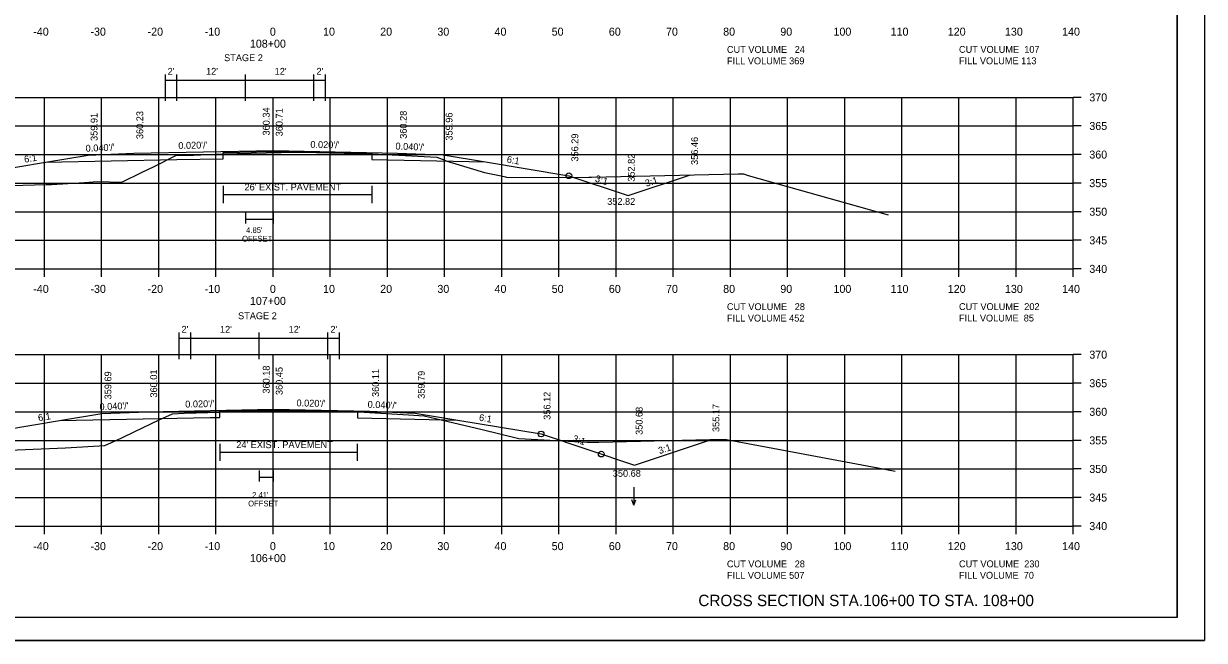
# Model space of a CAD drawing. Extents: x 1374859 to 1376773, y 382242 to 389804.
# Drawn here: x 1376090.9 to 1376297.5, y 382668.4 to 382776.3 of the extents above; entities that cross this region are included whole.
import ezdxf

# ---------------------------------------------------------------- set-up
doc = ezdxf.new("R2010")
doc.units = 0
for name, color, linetype in [('R_Axis', 7, 'Continuous'), ('R_Axis Annot', 7, 'Continuous'), ('R_Border', 7, 'Continuous'), ('R_Border Notes', 7, 'Continuous'), ('R_Draft', 7, 'Continuous'), ('R_Exist Surface', 7, 'Continuous'), ('R_Fin Surface', 7, 'Continuous'), ('R_Grid', 7, 'Continuous'), ('R_MOT', 7, 'Continuous'), ('R_No Plot', 7, 'Continuous'), ('R_Water Annot', 7, 'Continuous'), ('R_Xsect Elev', 7, 'Continuous'), ('R_Xsect Slope', 7, 'Continuous')]:
    doc.layers.add(name, color=color, linetype=linetype)

msp = doc.modelspace()

# ---------------------------------------------------------------- linework, layer by layer
at = {"layer": 'R_Axis'}
for p, q in [((1376274.57, 382733.4), (1376274.57, 382763.4)), ((1376275.97, 382763.4), (1376274.57, 382763.4)), ((1376275.97, 382758.4), (1376274.57, 382758.4)), ((1376275.97, 382753.4), (1376274.57, 382753.4)), ((1376275.97, 382748.4), (1376274.57, 382748.4)), ((1376275.97, 382743.4), (1376274.57, 382743.4)), ((1376275.97, 382738.4), (1376274.57, 382738.4)), ((1375994.57, 382733.4), (1376274.57, 382733.4)), ((1376094.57, 382732), (1376094.57, 382733.4)), ((1376104.57, 382732), (1376104.57, 382733.4)), ((1376114.57, 382732), (1376114.57, 382733.4)), ((1376124.57, 382732), (1376124.57, 382733.4)), ((1376134.57, 382732), (1376134.57, 382733.4)), ((1376144.57, 382732), (1376144.57, 382733.4)), ((1376154.57, 382732), (1376154.57, 382733.4)), ((1376164.57, 382732), (1376164.57, 382733.4)), ((1376174.57, 382732), (1376174.57, 382733.4)), ((1376184.57, 382732), (1376184.57, 382733.4)), ((1376194.57, 382732), (1376194.57, 382733.4)), ((1376204.57, 382732), (1376204.57, 382733.4)), ((1376214.57, 382732), (1376214.57, 382733.4)), ((1376224.57, 382732), (1376224.57, 382733.4)), ((1376234.57, 382732), (1376234.57, 382733.4)), ((1376244.57, 382732), (1376244.57, 382733.4)), ((1376254.57, 382732), (1376254.57, 382733.4)), ((1376264.57, 382732), (1376264.57, 382733.4)), ((1376274.57, 382732), (1376274.57, 382733.4)), ((1376275.97, 382733.4), (1376274.57, 382733.4)), ((1376274.57, 382688.4), (1376274.57, 382718.4)), ((1376275.97, 382718.4), (1376274.57, 382718.4)), ((1376275.97, 382713.4), (1376274.57, 382713.4)), ((1376275.97, 382708.4), (1376274.57, 382708.4)), ((1376275.97, 382703.4), (1376274.57, 382703.4)), ((1376275.97, 382698.4), (1376274.57, 382698.4)), ((1376275.97, 382693.4), (1376274.57, 382693.4)), ((1375994.57, 382688.4), (1376274.57, 382688.4)), ((1376094.57, 382687), (1376094.57, 382688.4)), ((1376104.57, 382687), (1376104.57, 382688.4)), ((1376114.57, 382687), (1376114.57, 382688.4)), ((1376124.57, 382687), (1376124.57, 382688.4)), ((1376134.57, 382687), (1376134.57, 382688.4)), ((1376144.57, 382687), (1376144.57, 382688.4)), ((1376154.57, 382687), (1376154.57, 382688.4)), ((1376164.57, 382687), (1376164.57, 382688.4)), ((1376174.57, 382687), (1376174.57, 382688.4)), ((1376184.57, 382687), (1376184.57, 382688.4)), ((1376194.57, 382687), (1376194.57, 382688.4)), ((1376204.57, 382687), (1376204.57, 382688.4)), ((1376214.57, 382687), (1376214.57, 382688.4)), ((1376224.57, 382687), (1376224.57, 382688.4)), ((1376234.57, 382687), (1376234.57, 382688.4)), ((1376244.57, 382687), (1376244.57, 382688.4)), ((1376254.57, 382687), (1376254.57, 382688.4)), ((1376264.57, 382687), (1376264.57, 382688.4)), ((1376274.57, 382687), (1376274.57, 382688.4)), ((1376275.97, 382688.4), (1376274.57, 382688.4))]:
    msp.add_line(p, q, dxfattribs=at)
at = {"layer": 'R_Border'}
for q in [(1376292.75, 382877.86), (1375976.57, 382672.4)]:
    msp.add_line((1376292.75, 382672.4), q, dxfattribs=at)
at = {"layer": 'R_Border Notes'}
for points in [[(1376125.81, 382747.91), (1376125.81, 382744.91)], [(1376151.86, 382747.91), (1376151.86, 382744.91)], [(1376125.81, 382746.41), (1376151.86, 382746.41)], [(1376125.24, 382702.82), (1376125.24, 382699.82)], [(1376149.25, 382702.82), (1376149.25, 382699.82)], [(1376125.24, 382701.32), (1376149.25, 382701.32)]]:
    msp.add_lwpolyline(points, dxfattribs=at)
at = {"layer": 'R_Exist Surface'}
for points in [[(1376088.75, 382747.98), (1376094.84, 382748.17), (1376095.82, 382748.17), (1376101.59, 382748.52), (1376103.87, 382748.66), (1376108.1, 382748.58), (1376111.68, 382750.3), (1376113.75, 382751.32), (1376117.54, 382753.21), (1376120.65, 382753.32), (1376125.81, 382753.51), (1376130.73, 382753.63), (1376138.58, 382753.84), (1376138.86, 382753.83), (1376139.64, 382753.82), (1376144.62, 382753.7), (1376151.86, 382753.52), (1376156.54, 382753.31), (1376163.2, 382752.95), (1376164.61, 382752.4), (1376164.98, 382752.25), (1376166.56, 382751.77), (1376171.56, 382750.25), (1376173.89, 382749.78), (1376175.02, 382749.55), (1376175.24, 382749.5), (1376175.42, 382749.47), (1376175.69, 382749.39), (1376189.81, 382749.44), (1376190.3, 382749.46), (1376215.94, 382750.04), (1376216.85, 382750), (1376217.71, 382749.76), (1376242.18, 382742.85)], [(1376082.69, 382701.45), (1376098.27, 382702.12), (1376105.13, 382702.51), (1376108.11, 382703.87), (1376110.4, 382704.96), (1376114.65, 382706.98), (1376116.95, 382708.07), (1376119.04, 382708.14), (1376125.24, 382708.36), (1376134.11, 382708.57), (1376137.41, 382708.64), (1376146.45, 382708.47), (1376149.49, 382708.4), (1376158.23, 382707.87), (1376160.98, 382707.7), (1376164.99, 382706.75), (1376171.12, 382705.3), (1376177.58, 382703.72), (1376189.53, 382703.06), (1376191.57, 382703.08), (1376210.95, 382703.57), (1376213.91, 382703.56), (1376240.36, 382698.58), (1376243.39, 382698.03)]]:
    msp.add_lwpolyline(points, dxfattribs=at)
at = {"layer": 'R_Fin Surface'}
for points in [[(1376074.21, 382747.64), (1376080.19, 382749.63), (1376094.76, 382752.06), (1376102.19, 382753.3), (1376110.19, 382753.62), (1376134.59, 382754.11), (1376156.31, 382753.67), (1376164.31, 382753.35), (1376171.74, 382752.12), (1376186.31, 382749.69), (1376196.71, 382746.22), (1376207.62, 382749.85)], [(1376094.76, 382752.06), (1376117.73, 382752.52), (1376125.81, 382752.68), (1376125.81, 382753.76), (1376134.58, 382753.94), (1376151.86, 382753.59), (1376151.86, 382752.51), (1376171.74, 382752.12)], [(1376072.5, 382701.05), (1376082.62, 382704.42), (1376097.19, 382706.85), (1376104.62, 382708.09), (1376112.62, 382708.41), (1376134.59, 382708.84), (1376151.45, 382708.51), (1376159.45, 382708.19), (1376166.88, 382706.95), (1376181.45, 382704.52), (1376197.78, 382699.08), (1376211.26, 382703.57)], [(1376097.19, 382706.85), (1376123.57, 382707.38), (1376125.18, 382707.41), (1376125.24, 382707.41), (1376125.24, 382708.49), (1376134.58, 382708.67), (1376141.06, 382708.59), (1376149.33, 382708.42), (1376149.33, 382707.34), (1376166.88, 382706.95)]]:
    msp.add_lwpolyline(points, dxfattribs=at)
at = {"layer": 'R_Grid'}
for p, q in [((1375994.57, 382763.4), (1376274.57, 382763.4)), ((1376094.57, 382733.4), (1376094.57, 382763.4)), ((1376104.57, 382733.4), (1376104.57, 382763.4)), ((1376114.57, 382733.4), (1376114.57, 382763.4)), ((1376124.57, 382733.4), (1376124.57, 382763.4)), ((1376134.57, 382733.4), (1376134.57, 382763.4)), ((1376144.57, 382733.4), (1376144.57, 382763.4)), ((1376154.57, 382733.4), (1376154.57, 382763.4)), ((1376164.57, 382733.4), (1376164.57, 382763.4)), ((1376174.57, 382733.4), (1376174.57, 382763.4)), ((1376184.57, 382733.4), (1376184.57, 382763.4)), ((1376194.57, 382733.4), (1376194.57, 382763.4)), ((1376204.57, 382733.4), (1376204.57, 382763.4)), ((1376214.57, 382733.4), (1376214.57, 382763.4)), ((1376224.57, 382733.4), (1376224.57, 382763.4)), ((1376234.57, 382733.4), (1376234.57, 382763.4)), ((1376244.57, 382733.4), (1376244.57, 382763.4)), ((1376254.57, 382733.4), (1376254.57, 382763.4)), ((1376264.57, 382733.4), (1376264.57, 382763.4)), ((1376274.57, 382733.4), (1376274.57, 382763.4)), ((1375994.57, 382758.4), (1376274.57, 382758.4)), ((1375994.57, 382753.4), (1376274.57, 382753.4)), ((1375994.57, 382748.4), (1376274.57, 382748.4)), ((1375994.57, 382743.4), (1376274.57, 382743.4)), ((1375994.57, 382738.4), (1376274.57, 382738.4)), ((1375994.57, 382733.4), (1376274.57, 382733.4)), ((1375994.57, 382718.4), (1376274.57, 382718.4)), ((1376094.57, 382688.4), (1376094.57, 382718.4)), ((1376104.57, 382688.4), (1376104.57, 382718.4)), ((1376114.57, 382688.4), (1376114.57, 382718.4)), ((1376124.57, 382688.4), (1376124.57, 382718.4)), ((1376134.57, 382688.4), (1376134.57, 382718.4)), ((1376144.57, 382688.4), (1376144.57, 382718.4)), ((1376154.57, 382688.4), (1376154.57, 382718.4)), ((1376164.57, 382688.4), (1376164.57, 382718.4)), ((1376174.57, 382688.4), (1376174.57, 382718.4)), ((1376184.57, 382688.4), (1376184.57, 382718.4)), ((1376194.57, 382688.4), (1376194.57, 382718.4)), ((1376204.57, 382688.4), (1376204.57, 382718.4)), ((1376214.57, 382688.4), (1376214.57, 382718.4)), ((1376224.57, 382688.4), (1376224.57, 382718.4)), ((1376234.57, 382688.4), (1376234.57, 382718.4)), ((1376244.57, 382688.4), (1376244.57, 382718.4)), ((1376254.57, 382688.4), (1376254.57, 382718.4)), ((1376264.57, 382688.4), (1376264.57, 382718.4)), ((1376274.57, 382688.4), (1376274.57, 382718.4)), ((1375994.57, 382713.4), (1376274.57, 382713.4)), ((1375994.57, 382708.4), (1376274.57, 382708.4)), ((1375994.57, 382703.4), (1376274.57, 382703.4)), ((1375994.57, 382698.4), (1376274.57, 382698.4)), ((1375994.57, 382693.4), (1376274.57, 382693.4)), ((1375994.57, 382688.4), (1376274.57, 382688.4))]:
    msp.add_line(p, q, dxfattribs=at)
at = {"layer": 'R_MOT'}
for p, q in [((1376115.72, 382762.77), (1376115.72, 382767.41)), ((1376115.72, 382766.41), (1376143.72, 382766.41)), ((1376117.72, 382762.77), (1376117.72, 382767.41)), ((1376129.72, 382762.77), (1376129.72, 382767.41)), ((1376141.72, 382762.77), (1376141.72, 382767.41)), ((1376143.72, 382762.77), (1376143.72, 382767.41)), ((1376129.72, 382743.25), (1376129.72, 382741.32)), ((1376134.57, 382743.25), (1376134.57, 382741.32)), ((1376134.57, 382742.06), (1376129.72, 382742.06)), ((1376118.16, 382717.63), (1376118.16, 382722.27)), ((1376118.16, 382721.27), (1376146.16, 382721.27)), ((1376120.16, 382717.63), (1376120.16, 382722.27)), ((1376132.16, 382717.63), (1376132.16, 382722.27)), ((1376144.16, 382717.63), (1376144.16, 382722.27)), ((1376146.16, 382717.63), (1376146.16, 382722.27)), ((1376132.16, 382698.11), (1376132.16, 382696.18)), ((1376134.57, 382698.11), (1376134.57, 382696.18)), ((1376134.57, 382696.93), (1376132.16, 382696.93))]:
    msp.add_line(p, q, dxfattribs=at)
at = {"layer": 'R_No Plot'}
msp.add_line((1375964.17, 382668.42), (1376297.5, 382668.42), dxfattribs=at)
for points in [[(1375964.16, 382881.75), (1376297.5, 382881.75), (1376297.5, 382668.41), (1375964.16, 382668.41)], [(1376210.49, 382877.86), (1376210.49, 382867.98), (1376246.22, 382867.98), (1376246.22, 382865.06), (1376269.42, 382865.06), (1376269.42, 382840.72), (1376292.75, 382840.72), (1376292.75, 382672.4), (1375976.57, 382672.4), (1375976.57, 382877.86)]]:
    msp.add_lwpolyline(points, close=True, dxfattribs=at)
for centre in [(1376186.31, 382749.69), (1376181.45, 382704.52), (1376191.99, 382701.01)]:
    msp.add_circle(centre, 0.5, dxfattribs=at)
at = {"layer": 'R_Water Annot'}
for p, q in [((1376197.66, 382695.19), (1376197.66, 382692.05)), ((1376197.66, 382692.05), (1376197.31, 382693.01)), ((1376197.66, 382692.05), (1376198.01, 382693.01))]:
    msp.add_line(p, q, dxfattribs=at)

# ---------------------------------------------------------------- texts
at = {"layer": 'R_Axis Annot'}
for s, height, p in [('-40', 1.4, (1376092.61, 382774.2)), ('-30', 1.4, (1376102.61, 382774.2)), ('-20', 1.4, (1376112.61, 382774.2)), ('-10', 1.4, (1376122.61, 382774.2)), ('0', 1.4, (1376134.01, 382774.2)), ('10', 1.4, (1376143.31, 382774.2)), ('20', 1.4, (1376153.31, 382774.2)), ('30', 1.4, (1376163.31, 382774.2)), ('40', 1.4, (1376173.31, 382774.2)), ('50', 1.4, (1376183.31, 382774.2)), ('60', 1.4, (1376193.31, 382774.2)), ('70', 1.4, (1376203.31, 382774.2)), ('80', 1.4, (1376213.31, 382774.2)), ('90', 1.4, (1376223.31, 382774.2)), ('100', 1.4, (1376232.61, 382774.2)), ('110', 1.4, (1376242.61, 382774.2)), ('120', 1.4, (1376252.61, 382774.2)), ('130', 1.4, (1376262.61, 382774.2)), ('140', 1.4, (1376272.61, 382774.2)), ('108+00', 1.4, (1376130.51, 382772.1)), ('CUT VOLUME   24', 1.2, (1376213.97, 382771.19)), ('CUT VOLUME  107', 1.2, (1376254.57, 382771.2)), ('FILL VOLUME 369', 1.2, (1376213.97, 382769.19)), ('FILL VOLUME 113', 1.2, (1376254.57, 382769.2)), ('370', 1.4, (1376277.37, 382762.7)), ('365', 1.4, (1376277.37, 382757.7)), ('360', 1.4, (1376277.37, 382752.7)), ('355', 1.4, (1376277.37, 382747.7)), ('350', 1.4, (1376277.37, 382742.7)), ('345', 1.4, (1376277.37, 382737.7)), ('340', 1.4, (1376277.37, 382732.7)), ('-40', 1.4, (1376092.61, 382729.2)), ('-30', 1.4, (1376102.61, 382729.2)), ('-20', 1.4, (1376112.61, 382729.2)), ('-10', 1.4, (1376122.61, 382729.2)), ('0', 1.4, (1376134.01, 382729.2)), ('10', 1.4, (1376143.31, 382729.2)), ('20', 1.4, (1376153.31, 382729.2)), ('30', 1.4, (1376163.31, 382729.2)), ('40', 1.4, (1376173.31, 382729.2)), ('50', 1.4, (1376183.31, 382729.2)), ('60', 1.4, (1376193.31, 382729.2)), ('70', 1.4, (1376203.31, 382729.2)), ('80', 1.4, (1376213.31, 382729.2)), ('90', 1.4, (1376223.31, 382729.2)), ('100', 1.4, (1376232.61, 382729.2)), ('110', 1.4, (1376242.61, 382729.2)), ('120', 1.4, (1376252.61, 382729.2)), ('130', 1.4, (1376262.61, 382729.2)), ('140', 1.4, (1376272.61, 382729.2)), ('107+00', 1.4, (1376130.51, 382727.1)), ('CUT VOLUME   28', 1.2, (1376213.97, 382726.19)), ('CUT VOLUME  202', 1.2, (1376254.57, 382726.2)), ('FILL VOLUME 452', 1.2, (1376213.97, 382724.19)), ('FILL VOLUME  85', 1.2, (1376254.57, 382724.2)), ('370', 1.4, (1376277.37, 382717.7)), ('365', 1.4, (1376277.37, 382712.7)), ('360', 1.4, (1376277.37, 382707.7)), ('355', 1.4, (1376277.37, 382702.7)), ('350', 1.4, (1376277.37, 382697.7)), ('345', 1.4, (1376277.37, 382692.7)), ('340', 1.4, (1376277.37, 382687.7)), ('-40', 1.4, (1376092.61, 382684.2)), ('-30', 1.4, (1376102.61, 382684.2)), ('-20', 1.4, (1376112.61, 382684.2)), ('-10', 1.4, (1376122.61, 382684.2)), ('0', 1.4, (1376134.01, 382684.2)), ('10', 1.4, (1376143.31, 382684.2)), ('20', 1.4, (1376153.31, 382684.2)), ('30', 1.4, (1376163.31, 382684.2)), ('40', 1.4, (1376173.31, 382684.2)), ('50', 1.4, (1376183.31, 382684.2)), ('60', 1.4, (1376193.31, 382684.2)), ('70', 1.4, (1376203.31, 382684.2)), ('80', 1.4, (1376213.31, 382684.2)), ('90', 1.4, (1376223.31, 382684.2)), ('100', 1.4, (1376232.61, 382684.2)), ('110', 1.4, (1376242.61, 382684.2)), ('120', 1.4, (1376252.61, 382684.2)), ('130', 1.4, (1376262.61, 382684.2)), ('140', 1.4, (1376272.61, 382684.2)), ('106+00', 1.4, (1376130.51, 382682.1)), ('CUT VOLUME   28', 1.2, (1376213.97, 382681.19)), ('CUT VOLUME  230', 1.2, (1376254.57, 382681.2)), ('FILL VOLUME 507', 1.2, (1376213.97, 382679.19)), ('FILL VOLUME  70', 1.2, (1376254.57, 382679.2))]:
    msp.add_text(s, height=height, dxfattribs=at).set_placement(p)
at = {"layer": 'R_Border Notes'}
for s, p in [("26' EXIST. PAVEMENT", (1376129.57, 382747.12)), ("24' EXIST. PAVEMENT", (1376128.12, 382702.04))]:
    msp.add_text(s, height=1.2, rotation=0, dxfattribs=at).set_placement(p)
at = {"layer": 'R_Draft'}
for s, height, p in [('OFFSET', 1, (1376129.14, 382738.18)), ("4.85'", 1, (1376129.85, 382739.68)), ("2.41'", 1, (1376130.91, 382693.35)), ('OFFSET', 1, (1376130.2, 382691.85)), ('CROSS SECTION STA.106+00 TO STA. 108+00', 2, (1376208.97, 382674.4))]:
    msp.add_text(s, height=height, dxfattribs=at).set_placement(p)
at = {"layer": 'R_MOT'}
for p in [(1376126, 382769.74), (1376128.44, 382724.6)]:
    msp.add_text('STAGE 2', height=1.2, rotation=0, dxfattribs=at).set_placement(p)
for s, p in [("2'", (1376116.11, 382767.36)), ("12'", (1376122.84, 382767.36)), ("12'", (1376134.85, 382767.36)), ("2'", (1376142.16, 382767.36)), ("2'", (1376118.55, 382722.23)), ("12'", (1376125.28, 382722.23)), ("12'", (1376137.29, 382722.23)), ("2'", (1376144.6, 382722.23))]:
    msp.add_text(s, height=1.2, dxfattribs=at).set_placement(p)
at = {"layer": 'R_Xsect Elev'}
for s, p in [('359.91', (1376103.85, 382755.78)), ('360.23', (1376111.85, 382756.1)), ('360.34', (1376133.97, 382756.73)), ('360.71', (1376136.24, 382756.59)), ('360.28', (1376157.96, 382756.16)), ('359.96', (1376165.96, 382755.84)), ('356.29', (1376187.96, 382752.17)), ('356.46', (1376208.91, 382751.58)), ('352.82', (1376197.84, 382748.65)), ('360.18', (1376133.97, 382711.58)), ('359.69', (1376106.28, 382710.57)), ('360.01', (1376114.28, 382710.89)), ('360.45', (1376136.24, 382711.33)), ('360.11', (1376153.1, 382710.99)), ('359.79', (1376161.1, 382710.67)), ('356.12', (1376183.1, 382707)), ('350.68', (1376199.21, 382704.36)), ('355.17', (1376212.65, 382704.86))]:
    msp.add_text(s, height=1.2, rotation=90, dxfattribs=at).set_placement(p)
for s, p in [('352.82', (1376193.02, 382744.6)), ('350.68', (1376194, 382697.03))]:
    msp.add_text(s, height=1.2, dxfattribs=at).set_placement(p)
at = {"layer": 'R_Xsect Slope'}
for s, rotation, p in [("0.020'/'", 1.1458, (1376118, 382754.38)), ("0.020'/'", 358.8542, (1376141.08, 382754.58)), ("0.040'/'", 2.2906, (1376101.79, 382753.89)), ("0.040'/'", 357.7094, (1376155.96, 382754.29)), ('6:1', 9.4642, (1376091.11, 382751.96)), ('6:1', 350.5358, (1376175.39, 382752.01)), ('3:1', 341.5651, (1376190.79, 382748.72)), ('3:1', 18.4349, (1376199.89, 382747.75)), ("0.040'/'", 2.2906, (1376104.22, 382708.67)), ("0.020'/'", 1.1458, (1376119.21, 382709.14)), ("0.020'/'", 358.8542, (1376138.65, 382709.36)), ("0.040'/'", 357.7094, (1376151.09, 382709.12)), ('6:1', 9.4642, (1376093.54, 382706.74)), ('6:1', 350.5358, (1376170.53, 382706.85)), ('3:1', 341.5651, (1376186.88, 382703.24)), ('3:1', 18.4349, (1376202.2, 382700.98))]:
    msp.add_text(s, height=1.2, rotation=rotation, dxfattribs=at).set_placement(p)

doc.saveas('drawing.dxf')
